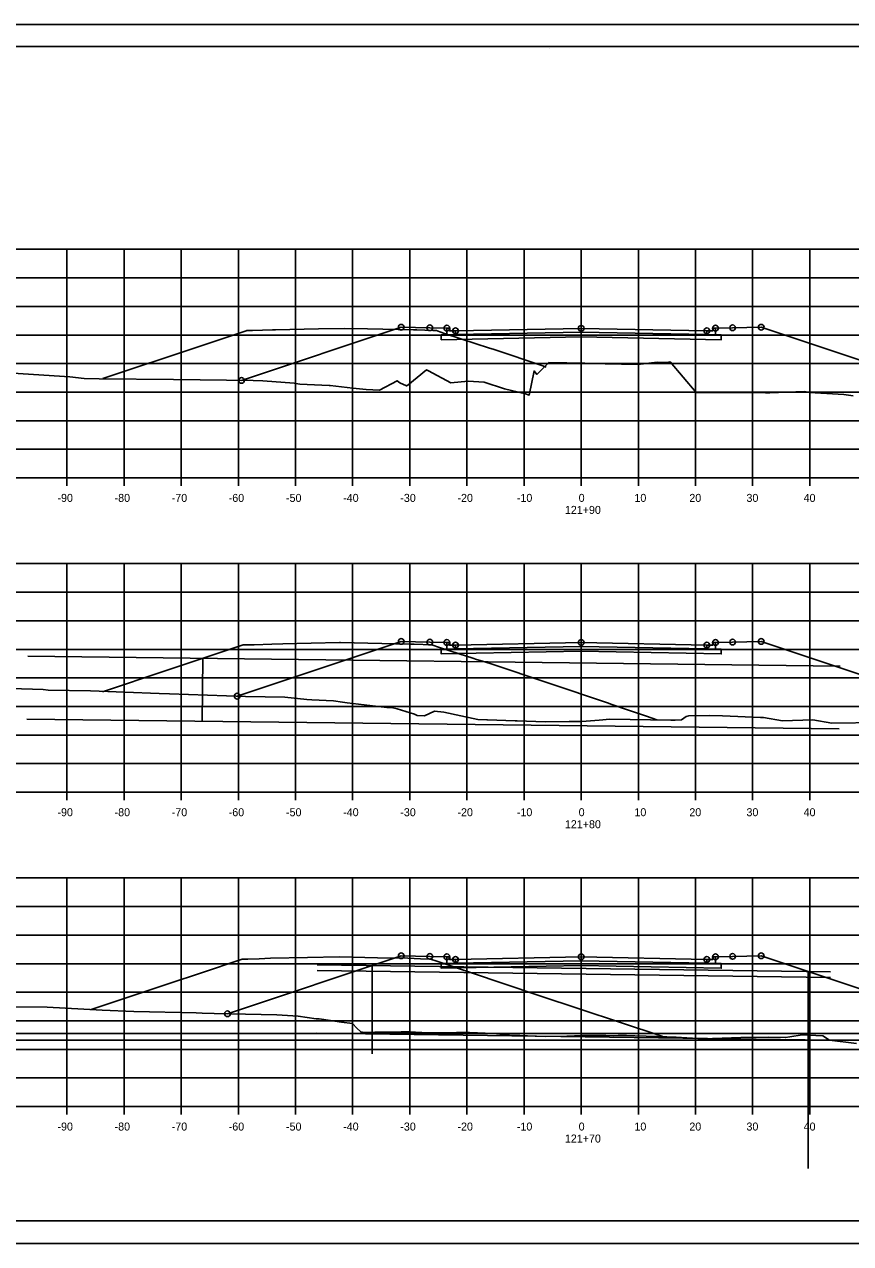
# Model space of a CAD drawing. Extents: x 1202951 to 1376887, y 378065 to 728038.
# Drawn here: x 1372999.7 to 1373144.3, y 380949.1 to 381162.4 of the extents above; entities that cross this region are included whole.
import ezdxf

# ---------------------------------------------------------------- set-up
doc = ezdxf.new("R2010")
doc.units = 0
for name, color, linetype in [('Default', 7, 'Continuous'), ('R_Alt Surface', 7, 'Continuous'), ('R_Axis', 7, 'Continuous'), ('R_Axis Annot', 7, 'Continuous'), ('R_Exist Surface', 7, 'Continuous'), ('R_Fin Surface', 7, 'Continuous'), ('R_Grid', 7, 'Continuous'), ('R_No Plot', 7, 'Continuous')]:
    doc.layers.add(name, color=color, linetype=linetype)

msp = doc.modelspace()

# ---------------------------------------------------------------- linework, layer by layer
at = {"layer": 'Default'}
for p, q in [((1373142.43, 381050.15), (1373000.26, 381051.88)), ((1373030.79, 381040.51), (1373030.92, 381051.51)), ((1373142.29, 381039.15), (1373000.12, 381040.88)), ((1373140.74, 380996.68), (1373050.94, 380997.89)), ((1373060.54, 380997.76), (1373060.54, 380982.28)), ((1373140.73, 380995.68), (1373050.93, 380996.89)), ((1373136.82, 380996.73), (1373136.82, 380962.24)), ((1372947.13, 380985.88), (1373247.13, 380985.88)), ((1373140.58, 380984.68), (1373050.78, 380985.9)), ((1372947.13, 380984.68), (1373247.13, 380984.68))]:
    msp.add_line(p, q, dxfattribs=at)
for points in [[(1373073.63, 381109.29), (1373074.12, 381109.29), (1373074.13, 381108.79), (1373075.13, 381108.81), (1373075.13, 381108.15), (1373073.63, 381108.12)], [(1373120.63, 381109.29), (1373120.14, 381109.29), (1373120.13, 381108.79), (1373119.13, 381108.81), (1373119.13, 381108.15), (1373120.63, 381108.12)], [(1373073.63, 381054.3), (1373074.12, 381054.3), (1373074.13, 381053.8), (1373075.13, 381053.82), (1373075.13, 381053.15), (1373073.63, 381053.12)], [(1373120.63, 381054.3), (1373120.14, 381054.3), (1373120.13, 381053.8), (1373119.13, 381053.82), (1373119.13, 381053.15), (1373120.63, 381053.12)], [(1373073.63, 380999.3), (1373074.12, 380999.3), (1373074.13, 380998.8), (1373075.13, 380998.82), (1373075.13, 380998.15), (1373073.63, 380998.12)], [(1373120.63, 380999.3), (1373120.14, 380999.3), (1373120.13, 380998.8), (1373119.13, 380998.82), (1373119.13, 380998.15), (1373120.63, 380998.12)]]:
    msp.add_lwpolyline(points, close=True, dxfattribs=at)
at = {"layer": 'R_Alt Surface'}
for points in [[(1373097.13, 381108.59), (1373075.13, 381108.15), (1373073.63, 381108.12), (1373072.63, 381108.1), (1373072.63, 381107.26), (1373097.13, 381107.75), (1373121.63, 381107.26), (1373121.63, 381108.1), (1373120.63, 381108.12), (1373119.13, 381108.15)], [(1373075.13, 381108.81), (1373075.13, 381108.15), (1373097.13, 381108.59), (1373119.13, 381108.15), (1373119.13, 381108.81), (1373119.13, 381108.81), (1373097.13, 381109.25), (1373075.13, 381108.81)], [(1373097.13, 381053.59), (1373075.13, 381053.15), (1373073.63, 381053.12), (1373072.63, 381053.1), (1373072.63, 381052.27), (1373097.13, 381052.76), (1373121.63, 381052.27), (1373121.63, 381053.1), (1373120.63, 381053.12), (1373119.13, 381053.15)], [(1373075.13, 381053.82), (1373075.13, 381053.15), (1373097.13, 381053.59), (1373119.13, 381053.15), (1373119.13, 381053.82), (1373119.13, 381053.82), (1373097.13, 381054.26), (1373075.13, 381053.82)], [(1373097.13, 380998.59), (1373075.13, 380998.15), (1373073.63, 380998.12), (1373072.63, 380998.1), (1373072.63, 380997.27), (1373097.13, 380997.76), (1373121.63, 380997.27), (1373121.63, 380998.1), (1373120.63, 380998.12), (1373119.13, 380998.15)], [(1373075.13, 380998.82), (1373075.13, 380998.15), (1373097.13, 380998.59), (1373119.13, 380998.15), (1373119.13, 380998.82), (1373119.13, 380998.82), (1373097.13, 380999.26), (1373075.13, 380998.82)]]:
    msp.add_lwpolyline(points, close=True, dxfattribs=at)
for points in [[(1373073.63, 381109.29), (1373073.63, 381108.12), (1373075.13, 381108.15), (1373097.13, 381108.59), (1373119.13, 381108.15), (1373120.63, 381108.12), (1373120.63, 381109.29)], [(1373073.63, 381054.3), (1373073.63, 381053.12), (1373075.13, 381053.15), (1373097.13, 381053.59), (1373119.13, 381053.15), (1373120.63, 381053.12), (1373120.63, 381054.3)], [(1373073.63, 380999.3), (1373073.63, 380998.12), (1373075.13, 380998.15), (1373097.13, 380998.59), (1373119.13, 380998.15), (1373120.63, 380998.12), (1373120.63, 380999.3)]]:
    msp.add_lwpolyline(points, dxfattribs=at)
at = {"layer": 'R_Axis'}
for p, q in [((1372947.13, 381083.08), (1373247.13, 381083.08)), ((1373007.13, 381081.68), (1373007.13, 381083.08)), ((1373017.13, 381081.68), (1373017.13, 381083.08)), ((1373027.13, 381081.68), (1373027.13, 381083.08)), ((1373037.13, 381081.68), (1373037.13, 381083.08)), ((1373047.13, 381081.68), (1373047.13, 381083.08)), ((1373057.13, 381081.68), (1373057.13, 381083.08)), ((1373067.13, 381081.68), (1373067.13, 381083.08)), ((1373077.13, 381081.68), (1373077.13, 381083.08)), ((1373087.13, 381081.68), (1373087.13, 381083.08)), ((1373097.13, 381081.68), (1373097.13, 381083.08)), ((1373107.13, 381081.68), (1373107.13, 381083.08)), ((1373117.13, 381081.68), (1373117.13, 381083.08)), ((1373127.13, 381081.68), (1373127.13, 381083.08)), ((1373137.13, 381081.68), (1373137.13, 381083.08)), ((1372947.13, 381028.08), (1373247.13, 381028.08)), ((1373007.13, 381026.68), (1373007.13, 381028.08)), ((1373017.13, 381026.68), (1373017.13, 381028.08)), ((1373027.13, 381026.68), (1373027.13, 381028.08)), ((1373037.13, 381026.68), (1373037.13, 381028.08)), ((1373047.13, 381026.68), (1373047.13, 381028.08)), ((1373057.13, 381026.68), (1373057.13, 381028.08)), ((1373067.13, 381026.68), (1373067.13, 381028.08)), ((1373077.13, 381026.68), (1373077.13, 381028.08)), ((1373087.13, 381026.68), (1373087.13, 381028.08)), ((1373097.13, 381026.68), (1373097.13, 381028.08)), ((1373107.13, 381026.68), (1373107.13, 381028.08)), ((1373117.13, 381026.68), (1373117.13, 381028.08)), ((1373127.13, 381026.68), (1373127.13, 381028.08)), ((1373137.13, 381026.68), (1373137.13, 381028.08)), ((1372947.13, 380973.08), (1373247.13, 380973.08)), ((1373007.13, 380971.68), (1373007.13, 380973.08)), ((1373017.13, 380971.68), (1373017.13, 380973.08)), ((1373027.13, 380971.68), (1373027.13, 380973.08)), ((1373037.13, 380971.68), (1373037.13, 380973.08)), ((1373047.13, 380971.68), (1373047.13, 380973.08)), ((1373057.13, 380971.68), (1373057.13, 380973.08)), ((1373067.13, 380971.68), (1373067.13, 380973.08)), ((1373077.13, 380971.68), (1373077.13, 380973.08)), ((1373087.13, 380971.68), (1373087.13, 380973.08)), ((1373097.13, 380971.68), (1373097.13, 380973.08)), ((1373107.13, 380971.68), (1373107.13, 380973.08)), ((1373117.13, 380971.68), (1373117.13, 380973.08)), ((1373127.13, 380971.68), (1373127.13, 380973.08)), ((1373137.13, 380971.68), (1373137.13, 380973.08))]:
    msp.add_line(p, q, dxfattribs=at)
at = {"layer": 'R_Exist Surface'}
for points in [[(1373013.39, 381100.47), (1373013.59, 381100.53), (1373029.94, 381105.96), (1373038.47, 381108.8), (1373038.62, 381108.85), (1373038.64, 381108.85), (1373039.63, 381108.85), (1373043.08, 381108.99), (1373043.65, 381109.01), (1373051.14, 381109.16), (1373055.7, 381109.25), (1373059.7, 381109.17), (1373067.76, 381109.01), (1373068.36, 381108.99), (1373071.16, 381108.87), (1373071.78, 381108.85), (1373072.4, 381108.65), (1373073.23, 381108.37), (1373078.73, 381106.56), (1373080.91, 381105.84), (1373081.92, 381105.52), (1373090.43, 381102.67), (1373090.44, 381102.67), (1373090.47, 381102.66), (1373090.5, 381102.65), (1373090.51, 381102.64), (1373090.52, 381102.64), (1373090.53, 381102.64), (1373090.53, 381102.64), (1373090.67, 381102.59), (1373090.68, 381102.59), (1373090.68, 381102.59), (1373090.69, 381102.58), (1373091.02, 381102.48)], [(1373037.67, 381100.13), (1373065.63, 381109.45), (1373070.63, 381109.35), (1373073.63, 381109.29), (1373074.12, 381109.29), (1373074.13, 381108.79), (1373075.13, 381108.81), (1373097.13, 381109.25), (1373119.13, 381108.81), (1373120.13, 381108.79), (1373120.14, 381109.29), (1373120.63, 381109.29), (1373123.63, 381109.35), (1373128.63, 381109.45), (1373167.72, 381096.43)], [(1372997.65, 381101.41), (1373007.66, 381100.75), (1373010.13, 381100.48), (1373012.75, 381100.43), (1373025.75, 381100.27), (1373039.72, 381100.11), (1373041.43, 381100.09), (1373046.87, 381099.63), (1373047.86, 381099.47), (1373053.04, 381099.24), (1373053.09, 381099.24), (1373053.17, 381099.24), (1373057.19, 381098.77), (1373059.49, 381098.56), (1373061.83, 381098.44), (1373064.93, 381100.09), (1373065.39, 381099.7), (1373066.55, 381099.18), (1373066.79, 381099.32), (1373070.05, 381101.97), (1373070.43, 381101.83), (1373074.31, 381099.74), (1373077.37, 381100.02), (1373080.14, 381099.82), (1373083.73, 381098.66), (1373087.38, 381097.79), (1373088.04, 381097.57), (1373088.88, 381101.81), (1373089.37, 381101.2), (1373091.46, 381103.25), (1373097.75, 381103.15), (1373101.34, 381103.03), (1373107.06, 381102.95), (1373110.4, 381103.32), (1373112.08, 381103.29), (1373112.67, 381103.4), (1373117.25, 381098.01), (1373117.61, 381098.05), (1373118.1, 381098.02), (1373121.35, 381098.01), (1373129.38, 381097.96), (1373130.11, 381097.95), (1373136.18, 381098.2), (1373137.1, 381098.02), (1373143.11, 381097.66), (1373144.74, 381097.42)], [(1373013.34, 381045.65), (1373024.52, 381049.37), (1373037.97, 381053.85), (1373038.74, 381053.85), (1373038.97, 381053.85), (1373039.89, 381053.89), (1373042.98, 381054.01), (1373044.9, 381054.05), (1373054.84, 381054.25), (1373054.99, 381054.25), (1373055.03, 381054.25), (1373067, 381054.01), (1373067.92, 381053.98), (1373071.01, 381053.85), (1373072.31, 381053.43), (1373075.78, 381052.3), (1373078.15, 381051.54), (1373078.83, 381051.32), (1373079.88, 381050.99), (1373081.2, 381050.58), (1373101.73, 381043.71), (1373102.51, 381043.44), (1373103.01, 381043.26), (1373104.68, 381042.69), (1373108.56, 381041.39), (1373110.39, 381040.75), (1373110.45, 381040.73)], [(1373036.94, 381044.89), (1373065.63, 381054.46), (1373070.63, 381054.36), (1373073.63, 381054.3), (1373074.12, 381054.3), (1373074.13, 381053.8), (1373075.13, 381053.82), (1373097.13, 381054.26), (1373119.13, 381053.82), (1373120.13, 381053.8), (1373120.14, 381054.3), (1373120.63, 381054.3), (1373123.63, 381054.36), (1373128.63, 381054.46), (1373170.81, 381040.4)], [(1372985.59, 381046.59), (1373001.13, 381046.13), (1373002.98, 381046.05), (1373003.86, 381045.95), (1373011.27, 381045.8), (1373023.29, 381045.36), (1373025.05, 381045.31), (1373038.37, 381044.84), (1373045.25, 381044.7), (1373049.13, 381044.28), (1373049.99, 381044.26), (1373053.8, 381044.06), (1373055.37, 381043.84), (1373056.19, 381043.74), (1373063.14, 381042.92), (1373063.93, 381042.88), (1373064.9, 381042.67), (1373067.97, 381041.76), (1373068.43, 381041.5), (1373069.73, 381041.44), (1373071.43, 381042.25), (1373073.07, 381042.1), (1373079.06, 381040.82), (1373080.61, 381040.75), (1373080.74, 381040.74), (1373085.57, 381040.59), (1373085.92, 381040.58), (1373090.84, 381040.37), (1373095.03, 381040.48), (1373097.25, 381040.46), (1373100.28, 381040.71), (1373102.15, 381040.87), (1373112.79, 381040.69), (1373113.57, 381040.68), (1373114.68, 381040.72), (1373115.5, 381041.32), (1373115.95, 381041.47), (1373119.51, 381041.53), (1373121.88, 381041.46), (1373128.53, 381041.14), (1373128.76, 381041.15), (1373129.04, 381041.14), (1373132.37, 381040.59), (1373137.66, 381040.77), (1373141.01, 381040.19), (1373149.31, 381040.27)], [(1373011.35, 380990.05), (1373025.21, 380994.67), (1373030.53, 380996.44), (1373037.78, 380998.86), (1373038.29, 380998.86), (1373038.78, 380998.86), (1373040.76, 380998.94), (1373042.78, 380999.02), (1373049.22, 380999.15), (1373054.78, 380999.26), (1373061.45, 380999.13), (1373066.78, 380999.02), (1373069.02, 380998.93), (1373070.78, 380998.86), (1373071.87, 380998.52), (1373089.73, 380992.54), (1373111.24, 380985.38), (1373111.46, 380985.3)], [(1373035.21, 380989.32), (1373065.63, 380999.46), (1373070.63, 380999.36), (1373073.63, 380999.3), (1373074.12, 380999.3), (1373074.13, 380998.8), (1373075.13, 380998.82), (1373097.13, 380999.26), (1373119.13, 380998.82), (1373120.13, 380998.8), (1373120.14, 380999.3), (1373120.63, 380999.3), (1373123.63, 380999.36), (1373128.63, 380999.46), (1373171.89, 380985.04)], [(1372996.49, 380990.52), (1373003.66, 380990.46), (1373013.27, 380989.94), (1373018.85, 380989.73), (1373029.75, 380989.45), (1373030.77, 380989.41), (1373032.88, 380989.37), (1373043.87, 380989.13), (1373047.57, 380988.87), (1373050.74, 380988.45), (1373051.25, 380988.4), (1373051.66, 380988.35), (1373055.16, 380987.87), (1373057.1, 380987.63), (1373057.84, 380986.81), (1373058.56, 380986.14), (1373059.14, 380986.05), (1373060.24, 380986.01), (1373061.02, 380986.12), (1373063.36, 380986.11), (1373065.61, 380986.14), (1373067.09, 380986.18), (1373069.21, 380986.01), (1373072.29, 380985.97), (1373075.33, 380986.02), (1373077.57, 380986.04), (1373081.71, 380985.85), (1373084.59, 380985.55), (1373086.4, 380985.49), (1373089.08, 380985.39), (1373090.87, 380985.31), (1373094.64, 380985.41), (1373097.21, 380985.5), (1373101.44, 380985.5), (1373102.7, 380985.43), (1373103.62, 380985.5), (1373105.07, 380985.5), (1373106.5, 380985.43), (1373110.49, 380985.34), (1373113.75, 380985.2), (1373118.48, 380984.95), (1373125.04, 380985.18), (1373129.9, 380985.21), (1373132.9, 380985.14), (1373133.65, 380985.3), (1373135.81, 380985.6), (1373139.43, 380985.44), (1373140.59, 380984.68), (1373145.3, 380984.12)]]:
    msp.add_lwpolyline(points, dxfattribs=at)
at = {"layer": 'R_Fin Surface'}
for points in [[(1373065.63, 381109.45), (1373070.63, 381109.35), (1373073.63, 381109.29), (1373074.12, 381109.29), (1373074.13, 381108.79), (1373075.13, 381108.81), (1373075.13, 381108.81), (1373097.13, 381109.25), (1373119.13, 381108.81), (1373119.13, 381108.81), (1373120.13, 381108.79), (1373120.14, 381109.29), (1373120.63, 381109.29), (1373123.63, 381109.35), (1373128.63, 381109.45)], [(1373065.63, 381054.46), (1373070.63, 381054.36), (1373073.63, 381054.3), (1373074.12, 381054.3), (1373074.13, 381053.8), (1373075.13, 381053.82), (1373075.13, 381053.82), (1373097.13, 381054.26), (1373119.13, 381053.82), (1373119.13, 381053.82), (1373120.13, 381053.8), (1373120.14, 381054.3), (1373120.63, 381054.3), (1373123.63, 381054.36), (1373128.63, 381054.46)], [(1373065.63, 380999.46), (1373070.63, 380999.36), (1373073.63, 380999.3), (1373074.12, 380999.3), (1373074.13, 380998.8), (1373075.13, 380998.82), (1373075.13, 380998.82), (1373097.13, 380999.26), (1373119.13, 380998.82), (1373119.13, 380998.82), (1373120.13, 380998.8), (1373120.14, 380999.3), (1373120.63, 380999.3), (1373123.63, 380999.36), (1373128.63, 380999.46)]]:
    msp.add_lwpolyline(points, dxfattribs=at)
at = {"layer": 'R_Grid'}
for p, q in [((1372947.13, 381123.08), (1373247.13, 381123.08)), ((1373007.13, 381083.08), (1373007.13, 381123.08)), ((1373017.13, 381083.08), (1373017.13, 381123.08)), ((1373027.13, 381083.08), (1373027.13, 381123.08)), ((1373037.13, 381083.08), (1373037.13, 381123.08)), ((1373047.13, 381083.08), (1373047.13, 381123.08)), ((1373057.13, 381083.08), (1373057.13, 381123.08)), ((1373067.13, 381083.08), (1373067.13, 381123.08)), ((1373077.13, 381083.08), (1373077.13, 381123.08)), ((1373087.13, 381083.08), (1373087.13, 381123.08)), ((1373097.13, 381083.08), (1373097.13, 381123.08)), ((1373107.13, 381083.08), (1373107.13, 381123.08)), ((1373117.13, 381083.08), (1373117.13, 381123.08)), ((1373127.13, 381083.08), (1373127.13, 381123.08)), ((1373137.13, 381083.08), (1373137.13, 381123.08)), ((1372947.13, 381118.08), (1373247.13, 381118.08)), ((1372947.13, 381113.08), (1373247.13, 381113.08)), ((1372947.13, 381108.08), (1373247.13, 381108.08)), ((1372947.13, 381103.08), (1373247.13, 381103.08)), ((1372947.13, 381098.08), (1373247.13, 381098.08)), ((1372947.13, 381093.08), (1373247.13, 381093.08)), ((1372947.13, 381088.08), (1373247.13, 381088.08)), ((1372947.13, 381083.08), (1373247.13, 381083.08)), ((1372947.13, 381068.08), (1373247.13, 381068.08)), ((1373007.13, 381028.08), (1373007.13, 381068.08)), ((1373017.13, 381028.08), (1373017.13, 381068.08)), ((1373027.13, 381028.08), (1373027.13, 381068.08)), ((1373037.13, 381028.08), (1373037.13, 381068.08)), ((1373047.13, 381028.08), (1373047.13, 381068.08)), ((1373057.13, 381028.08), (1373057.13, 381068.08)), ((1373067.13, 381028.08), (1373067.13, 381068.08)), ((1373077.13, 381028.08), (1373077.13, 381068.08)), ((1373087.13, 381028.08), (1373087.13, 381068.08)), ((1373097.13, 381028.08), (1373097.13, 381068.08)), ((1373107.13, 381028.08), (1373107.13, 381068.08)), ((1373117.13, 381028.08), (1373117.13, 381068.08)), ((1373127.13, 381028.08), (1373127.13, 381068.08)), ((1373137.13, 381028.08), (1373137.13, 381068.08)), ((1372947.13, 381063.08), (1373247.13, 381063.08)), ((1372947.13, 381058.08), (1373247.13, 381058.08)), ((1372947.13, 381053.08), (1373247.13, 381053.08)), ((1372947.13, 381053.08), (1373247.13, 381053.08)), ((1372947.13, 381048.08), (1373247.13, 381048.08)), ((1372947.13, 381043.08), (1373247.13, 381043.08)), ((1372947.13, 381038.08), (1373247.13, 381038.08)), ((1372947.13, 381033.08), (1373247.13, 381033.08)), ((1372947.13, 381028.08), (1373247.13, 381028.08)), ((1372947.13, 381013.08), (1373247.13, 381013.08)), ((1373007.13, 380973.08), (1373007.13, 381013.08)), ((1373017.13, 380973.08), (1373017.13, 381013.08)), ((1373027.13, 380973.08), (1373027.13, 381013.08)), ((1373037.13, 380973.08), (1373037.13, 381013.08)), ((1373047.13, 380973.08), (1373047.13, 381013.08)), ((1373057.13, 380973.08), (1373057.13, 381013.08)), ((1373067.13, 380973.08), (1373067.13, 381013.08)), ((1373077.13, 380973.08), (1373077.13, 381013.08)), ((1373087.13, 380973.08), (1373087.13, 381013.08)), ((1373097.13, 380973.08), (1373097.13, 381013.08)), ((1373107.13, 380973.08), (1373107.13, 381013.08)), ((1373117.13, 380973.08), (1373117.13, 381013.08)), ((1373127.13, 380973.08), (1373127.13, 381013.08)), ((1373137.13, 380973.08), (1373137.13, 381013.08)), ((1372947.13, 381008.08), (1373247.13, 381008.08)), ((1372947.13, 381003.08), (1373247.13, 381003.08)), ((1372947.13, 380998.08), (1373247.13, 380998.08)), ((1372947.13, 380993.08), (1373247.13, 380993.08)), ((1372947.13, 380988.08), (1373247.13, 380988.08)), ((1372947.13, 380983.08), (1373247.13, 380983.08)), ((1372947.13, 380978.08), (1373247.13, 380978.08)), ((1372947.13, 380973.08), (1373247.13, 380973.08))]:
    msp.add_line(p, q, dxfattribs=at)
at = {"layer": 'R_No Plot'}
for p, q in [((1372926.73, 381162.43), (1373260.07, 381162.43)), ((1372939.13, 381158.54), (1373255.31, 381158.54)), ((1373091.65, 381158.28), (1373091.65, 381158.28)), ((1373091.65, 381158.28), (1373091.65, 381158.28)), ((1373255.31, 380953.08), (1372939.13, 380953.08)), ((1372926.73, 380949.1), (1373260.07, 380949.1))]:
    msp.add_line(p, q, dxfattribs=at)
for points in [[(1372926.73, 381162.43), (1373260.07, 381162.43), (1373260.07, 380949.1), (1372926.73, 380949.1)], [(1373173.05, 381158.54), (1373192.67, 381158.54), (1373192.67, 381148.66), (1373208.79, 381148.66), (1373231.99, 381148.66), (1373231.99, 381124.33), (1373255.31, 381124.33), (1373255.31, 380953.08), (1372939.13, 380953.08), (1372939.13, 381158.54)]]:
    msp.add_lwpolyline(points, close=True, dxfattribs=at)
for centre in [(1373065.63, 381109.45), (1373070.63, 381109.35), (1373073.63, 381109.29), (1373075.13, 381108.81), (1373097.13, 381109.25), (1373119.13, 381108.81), (1373120.63, 381109.29), (1373123.63, 381109.35), (1373128.63, 381109.45), (1373037.67, 381100.13), (1373065.63, 381054.46), (1373070.63, 381054.36), (1373073.63, 381054.3), (1373075.13, 381053.82), (1373097.13, 381054.26), (1373119.13, 381053.82), (1373120.63, 381054.3), (1373123.63, 381054.36), (1373128.63, 381054.46), (1373036.94, 381044.89), (1373065.63, 380999.46), (1373070.63, 380999.36), (1373073.63, 380999.3), (1373097.13, 380999.26), (1373120.63, 380999.3), (1373123.63, 380999.36), (1373128.63, 380999.46), (1373075.13, 380998.82), (1373119.13, 380998.82), (1373035.21, 380989.32)]:
    msp.add_circle(centre, 0.5, dxfattribs=at)

# ---------------------------------------------------------------- texts
at = {"layer": 'R_Axis Annot'}
for s, p in [('-90', (1373005.47, 381078.88)), ('-80', (1373015.47, 381078.88)), ('-70', (1373025.47, 381078.88)), ('-60', (1373035.44, 381078.88)), ('-50', (1373045.47, 381078.88)), ('-40', (1373055.47, 381078.88)), ('-30', (1373065.47, 381078.88)), ('-20', (1373075.47, 381078.88)), ('-10', (1373085.87, 381078.88)), ('0', (1373096.68, 381078.88)), ('10', (1373106.44, 381078.88)), ('20', (1373116.05, 381078.88)), ('30', (1373126.05, 381078.88)), ('40', (1373136.05, 381078.88)), ('121+90', (1373094.27, 381076.78)), ('-90', (1373005.47, 381023.88)), ('-80', (1373015.47, 381023.88)), ('-70', (1373025.47, 381023.88)), ('-60', (1373035.44, 381023.88)), ('-50', (1373045.47, 381023.88)), ('-40', (1373055.47, 381023.88)), ('-30', (1373065.47, 381023.88)), ('-20', (1373075.47, 381023.88)), ('-10', (1373085.87, 381023.88)), ('0', (1373096.68, 381023.88)), ('10', (1373106.44, 381023.88)), ('20', (1373116.05, 381023.88)), ('30', (1373126.05, 381023.88)), ('40', (1373136.05, 381023.88)), ('121+80', (1373094.27, 381021.78)), ('-90', (1373005.47, 380968.88)), ('-80', (1373015.47, 380968.88)), ('-70', (1373025.47, 380968.88)), ('-60', (1373035.44, 380968.88)), ('-50', (1373045.47, 380968.88)), ('-40', (1373055.47, 380968.88)), ('-30', (1373065.47, 380968.88)), ('-20', (1373075.47, 380968.88)), ('-10', (1373085.87, 380968.88)), ('0', (1373096.68, 380968.88)), ('10', (1373106.44, 380968.88)), ('20', (1373116.05, 380968.88)), ('30', (1373126.05, 380968.88)), ('40', (1373136.05, 380968.88)), ('121+70', (1373094.27, 380966.78))]:
    msp.add_text(s, height=1.4, dxfattribs=at).set_placement(p)

doc.saveas('drawing.dxf')
